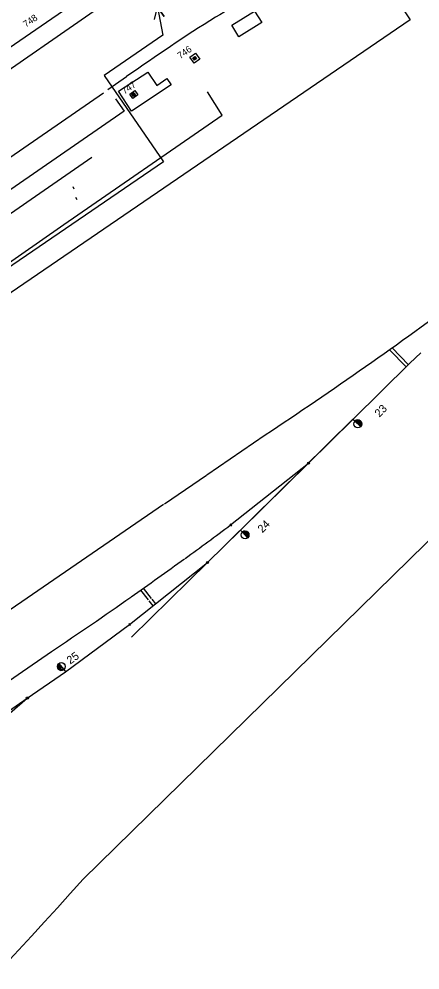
# Model space of a CAD drawing. Extents: x -469926 to -462499, y -1098642 to -1092733.
# Drawn here: x -464226.1 to -464150.8, y -1094754.5 to -1094576.2 of the extents above; entities that cross this region are included whole.
import ezdxf

# ---------------------------------------------------------------- set-up
doc = ezdxf.new("R2010")
doc.units = 0
for name, color, linetype in [('Vrstva 1', 7, 'Continuous'), ('Vrstva 11', 7, 'Continuous'), ('Vrstva 12', 7, 'Continuous'), ('Vrstva 2', 7, 'Continuous'), ('Vrstva 50', 7, 'Continuous'), ('Vrstva 54', 7, 'Continuous'), ('Vrstva 55', 7, 'Continuous'), ('Vrstva 6', 7, 'Continuous'), ('Vrstva 62', 7, 'Continuous'), ('Vrstva 8', 7, 'Continuous')]:
    doc.layers.add(name, color=color, linetype=linetype)

msp = doc.modelspace()

# ---------------------------------------------------------------- linework, layer by layer
at = {"layer": 'Vrstva 1'}
for p, q in [((-464163.38, -1094651.23), (-464186.97, -1094674.47)), ((-464238.57, -1094715.64), (-464224.49, -1094703.53))]:
    msp.add_line(p, q, dxfattribs=at)
for points in [[(-464253.28, -1094619.71), (-464210.22, -1094590.02)], [(-464262.49, -1094636.72), (-464212.4, -1094602.13)], [(-464204.96, -1094692.11), (-464190.68, -1094678.12), (-464184.46, -1094672.02), (-464171.73, -1094659.49), (-464163.38, -1094651.27), (-464152.67, -1094640.76), (-464150.65, -1094638.77)], [(-464190.79, -1094661.65), (-464179.86, -1094654.18)], [(-464186.33, -1094671.07), (-464171.73, -1094659.49)], [(-464198.77, -1094667.09), (-464190.88, -1094661.71)], [(-464229.76, -1094688.27), (-464198.92, -1094667.2)], [(-464370.42, -1094803.87), (-464356.9, -1094794.56), (-464334.97, -1094779.47), (-464304.51, -1094758.53), (-464277.76, -1094740.17), (-464256.04, -1094725.28), (-464239.05, -1094713.61), (-464224.49, -1094703.53), (-464217.32, -1094698.58), (-464205.29, -1094689.72), (-464190.68, -1094678.12)], [(-464253.56, -1094717.96), (-464240.6, -1094708.98), (-464219.94, -1094694.78)]]:
    msp.add_lwpolyline(points, dxfattribs=at)
for centre, radius, start, end in [((-464613.85, -1093994.72), 789.45, 303.34828, 306.65554), ((-464660.39, -1094034.61), 793.61, 305.91422, 306.68), ((-464660.39, -1094034.61), 793.61, 305.01744, 305.90641), ((-464660.39, -1094034.61), 793.61, 303.71033, 305.01228)]:
    msp.add_arc(centre, radius, start, end, dxfattribs=at)
msp.add_spline([(-464176.21, -1094568.43), (-464189.17, -1094575.89), (-464205.88, -1094587.02)], degree=3, dxfattribs=at)
at = {"layer": 'Vrstva 11'}
for p, q in [((-464193.29, -1094583.7), (-464193.24, -1094583.37)), ((-464193.13, -1094583.91), (-464193.03, -1094583.21)), ((-464192.92, -1094583.75), (-464192.87, -1094583.42)), ((-464204.74, -1094590.52), (-464204.68, -1094590.2)), ((-464204.59, -1094590.74), (-464204.46, -1094590.05)), ((-464204.38, -1094590.6), (-464204.31, -1094590.27))]:
    msp.add_line(p, q, dxfattribs=at)
for points in [[(-464193.43, -1094583.51), (-464193.03, -1094583.21), (-464192.73, -1094583.61), (-464193.13, -1094583.91)], [(-464204.87, -1094590.33), (-464204.46, -1094590.05), (-464204.18, -1094590.46), (-464204.59, -1094590.74)]]:
    msp.add_lwpolyline(points, close=True, dxfattribs=at)
for points in [[(-464193.43, -1094583.51), (-464193.03, -1094583.21), (-464192.73, -1094583.61), (-464193.13, -1094583.91), (-464193.43, -1094583.51)], [(-464204.87, -1094590.33), (-464204.46, -1094590.05), (-464204.18, -1094590.46), (-464204.59, -1094590.74), (-464204.87, -1094590.33)]]:
    msp.add_lwpolyline(points, dxfattribs=at)
at = {"layer": 'Vrstva 12'}
for points in [[(-464194.02, -1094583.38), (-464192.95, -1094582.61), (-464192.13, -1094583.75), (-464193.2, -1094584.51), (-464194.02, -1094583.38)], [(-464205.28, -1094590.27), (-464204.34, -1094589.62), (-464203.77, -1094590.44), (-464204.72, -1094591.1), (-464205.28, -1094590.27)]]:
    msp.add_lwpolyline(points, dxfattribs=at)
at = {"layer": 'Vrstva 2'}
for p, q in [((-464163.01, -1094651.62), (-464163.38, -1094651.27)), ((-464163.01, -1094651.62), (-464161.94, -1094652.63)), ((-464163.01, -1094651.62), (-464163.01, -1094651.62)), ((-464161.94, -1094652.63), (-464163.01, -1094651.62)), ((-464162.97, -1094651.59), (-464162.02, -1094651.56)), ((-464162.85, -1094651.77), (-464161.85, -1094651.74)), ((-464162.66, -1094651.95), (-464161.77, -1094651.92)), ((-464162.47, -1094652.13), (-464161.74, -1094652.11)), ((-464162.27, -1094652.31), (-464161.77, -1094652.3)), ((-464162.08, -1094652.5), (-464161.84, -1094652.49)), ((-464184.12, -1094672.4), (-464184.46, -1094672.02)), ((-464184.12, -1094672.4), (-464183.14, -1094673.49)), ((-464184.12, -1094672.4), (-464184.12, -1094672.4)), ((-464183.14, -1094673.49), (-464184.12, -1094672.4)), ((-464184.07, -1094672.37), (-464183.13, -1094672.41)), ((-464183.98, -1094672.56), (-464182.98, -1094672.61)), ((-464183.8, -1094672.76), (-464182.91, -1094672.8)), ((-464183.62, -1094672.95), (-464182.9, -1094672.99)), ((-464183.44, -1094673.15), (-464182.93, -1094673.17)), ((-464183.26, -1094673.34), (-464183.03, -1094673.36)), ((-464218.12, -1094697.6), (-464218.84, -1094697.53)), ((-464217.95, -1094697.81), (-464218.83, -1094697.72)), ((-464218.29, -1094697.4), (-464218.79, -1094697.34)), ((-464217.78, -1094698.01), (-464218.78, -1094697.91)), ((-464218.45, -1094697.19), (-464218.69, -1094697.17)), ((-464217.7, -1094698.21), (-464218.64, -1094698.11)), ((-464217.65, -1094698.18), (-464218.57, -1094697.04)), ((-464218.57, -1094697.04), (-464217.65, -1094698.18)), ((-464217.65, -1094698.18), (-464217.32, -1094698.58)), ((-464217.65, -1094698.18), (-464217.65, -1094698.18))]:
    msp.add_line(p, q, dxfattribs=at)
for centre in [(-464162.47, -1094652.13), (-464183.62, -1094672.95), (-464218.11, -1094697.61)]:
    msp.add_circle(centre, 0.731, dxfattribs=at)
for centre, start, end in [((-464162.47, -1094652.12), 316.7616, 136.7225), ((-464183.63, -1094672.94), 312.1563, 132.1172), ((-464218.11, -1094697.61), 129.2215, 309.1824)]:
    msp.add_arc(centre, 0.732, start, end, dxfattribs=at)
at = {"layer": 'Vrstva 50'}
for p, q in [((-464182.01, -1094532.41), (-464152.66, -1094576.34)), ((-464152.66, -1094576.34), (-464236.02, -1094633.27)), ((-464110.3, -1094635.96), (-464214.02, -1094737.51))]:
    msp.add_line(p, q, dxfattribs=at)
msp.add_arc((-464788.39, -1094224.64), 770.02, 301.1419, 318.23759, dxfattribs=at)
at = {"layer": 'Vrstva 54'}
msp.add_lwpolyline([(-464200.61, -1094576.29), (-464200.09, -1094574.01), (-464198.79, -1094575.77), (-464200.09, -1094574.01), (-464199.07, -1094579.22), (-464210.09, -1094586.79), (-464198.95, -1094602.99), (-464270.2, -1094651.63)], dxfattribs=at)
at = {"layer": 'Vrstva 55'}
for points in [[(-464276.37, -1094614.84), (-464266.77, -1094608.26), (-464213.7, -1094571.83), (-464212.68, -1094566.63), (-464214.67, -1094558.24), (-464218.93, -1094548.87), (-464216.23, -1094539.28), (-464211.93, -1094528.54), (-464208.46, -1094520.25), (-464208.58, -1094513.95), (-464210.48, -1094510.79)], [(-464284.4, -1094624.63), (-464273.28, -1094617.11), (-464205.01, -1094569.83)], [(-464204.92, -1094593.51), (-464207.36, -1094589.76), (-464201.87, -1094586.2), (-464200.18, -1094588.7), (-464198.32, -1094587.39), (-464197.47, -1094588.57), (-464204.92, -1094593.51)], [(-464209.36, -1094589.42), (-464205.88, -1094587.02)]]:
    msp.add_lwpolyline(points, dxfattribs=at)
at = {"layer": 'Vrstva 6'}
for points in [[(-464186.13, -1094577.38), (-464181.88, -1094574.71), (-464180.5, -1094576.86), (-464184.77, -1094579.54), (-464186.13, -1094577.38)], [(-464207.94, -1094591.16), (-464206.33, -1094593.49), (-464251.55, -1094624.66), (-464256.96, -1094616.82)], [(-464163.12, -1094650.43), (-464163.12, -1094650.42)]]:
    msp.add_lwpolyline(points, dxfattribs=at)
at = {"layer": 'Vrstva 62'}
for p, q in [((-464152.95, -1094641.03), (-464156.04, -1094637.87)), ((-464153.37, -1094641.45), (-464156.54, -1094638.23)), ((-464201.77, -1094685.08), (-464203.18, -1094683.29)), ((-464201.16, -1094684.87), (-464202.69, -1094682.95)), ((-464200.87, -1094686.21), (-464201.6, -1094685.29)), ((-464200.4, -1094685.83), (-464201.06, -1094685.01))]:
    msp.add_line(p, q, dxfattribs=at)
msp.add_lwpolyline([(-464273.69, -1094653.53), (-464234.71, -1094626.59), (-464217.65, -1094614.74), (-464187.93, -1094594.23), (-464190.65, -1094589.89)], dxfattribs=at)
at = {"layer": 'Vrstva 8'}
for p, q in [((-464215.98, -1094607.61), (-464215.76, -1094608.06)), ((-464215.87, -1094607.84), (-464215.87, -1094607.84)), ((-464215.47, -1094609.61), (-464215.23, -1094610.05)), ((-464215.35, -1094609.83), (-464215.35, -1094609.83)), ((-464171.73, -1094659.49), (-464171.73, -1094659.49)), ((-464186.47, -1094670.87), (-464186.19, -1094671.28)), ((-464186.33, -1094671.07), (-464186.33, -1094671.07)), ((-464190.68, -1094678.12), (-464190.68, -1094678.12)), ((-464205.41, -1094689.5), (-464205.17, -1094689.94)), ((-464205.29, -1094689.72), (-464205.29, -1094689.72)), ((-464224.49, -1094703.53), (-464224.49, -1094703.53))]:
    msp.add_line(p, q, dxfattribs=at)
for centre in [(-464171.73, -1094659.49), (-464190.68, -1094678.12), (-464224.49, -1094703.53)]:
    msp.add_circle(centre, 0.2, dxfattribs=at)

# ---------------------------------------------------------------- texts
at = {"layer": 'Vrstva 11'}
for s, p in [('748', (-464224.75, -1094577.85)), ('746', (-464195.79, -1094583.75)), ('747', (-464206.26, -1094590.39))]:
    msp.add_text(s, height=1.25, rotation=34.5693, dxfattribs=at).set_placement(p)
at = {"layer": 'Vrstva 2'}
for s, rotation, p in [('23', 45.6382, (-464158.41, -1094650.97)), ('24', 45.6382, (-464180.37, -1094672.65)), ('25', 35.6738, (-464216.44, -1094697.26))]:
    msp.add_text(s, height=1.5, rotation=rotation, dxfattribs=at).set_placement(p)

doc.saveas('drawing.dxf')
